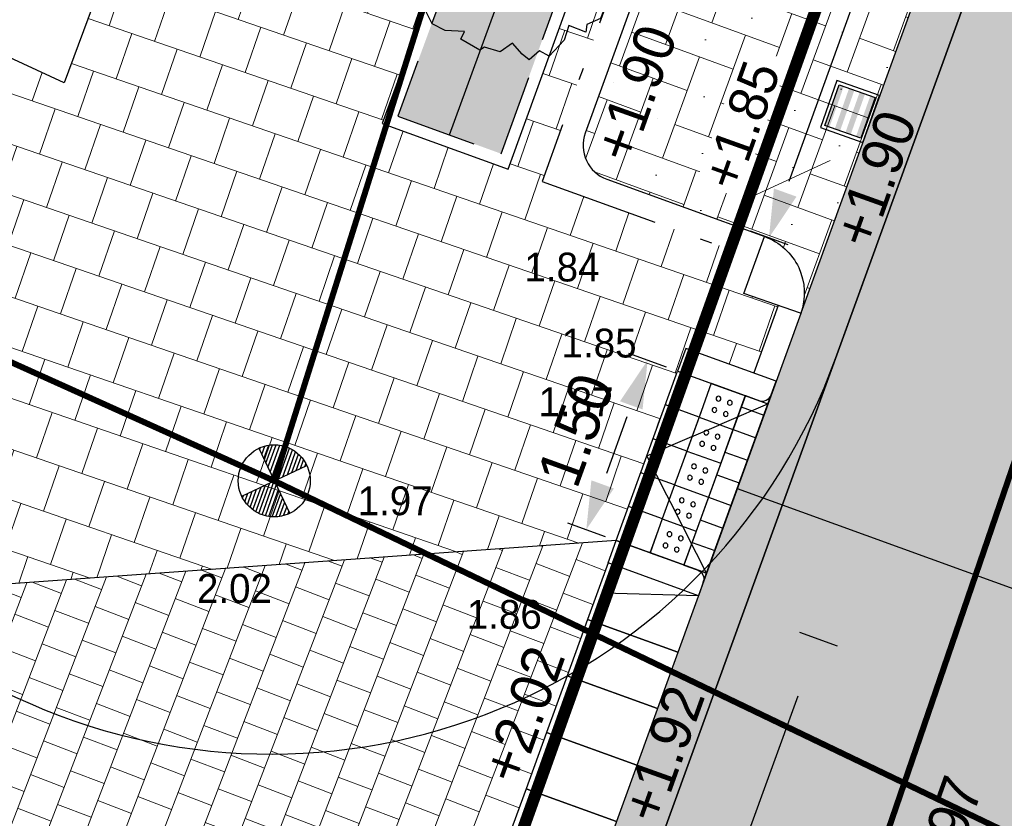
# Model space of a CAD drawing. Header units: metres. Extents: x 134157 to 138734, y 451157 to 455772.
# Tile 433 of 656: x 136546.01 to 136554.21, y 453773.94 to 453780.59. Entities that reach past the tile are written whole.
import ezdxf

# ---------------------------------------------------------------- set-up
doc = ezdxf.new("R2010")
doc.units = ezdxf.units.M
doc.set_wipeout_variables(frame=1)
for name, pattern in [('CENTER__G5', [2.4, 1.5, -0.3, 0.3, -0.3]), ('HIDDEN__G5', [1.125, 0.75, -0.375]), ('TR18X20__G2', [2.6, 1, -0.4, 0, -0.4, 0, -0.4, 0, -0.4])]:
    doc.linetypes.add(name, pattern=pattern)
for name, color, linetype, plot in [('-DR-alg-hulplijnen', 210, 'Continuous', False), ('-DR-alg-hulplijnen bochtstralen uitritconstructies', 210, 'Continuous', False), ('-DR-alg-hulplijnen waterbergende groenvakken', 141, 'Continuous', False)]:
    doc.layers.add(name, color=color, linetype=linetype, plot=plot)
doc.layers.add('-DR-alg-hulplijnen kantverharding asflast nieuwe fietsstraat', color=7, linetype='Continuous', true_color=0xff9429, plot=False)
for name, color, linetype in [('-DR-bs-rio-Dranage bestaand', 253, 'Continuous'), ('-DR-bs-rio-DWA Jutfaseweg', 253, 'Continuous'), ('-DR-bs-rio-inspectieput', 253, 'Continuous'), ('-DR-bs-txt-hoogtemaat', 253, 'Continuous'), ('-DR-nw-gr-solitaire heester', 96, 'Continuous'), ('-DR-nw-maatvoering', 3, 'Continuous'), ('-DR-nw-rio-HWA 160', 170, 'CENTER__G5'), ('-DR-nw-rio-straatkolk parkeervak', 1, 'Continuous'), ('-DR-nw-txt-hoogtemaat', 2, 'Continuous'), ('-DR-nw-vh-band 10x20 ob', 2, 'HIDDEN__G5'), ('-DR-nw-vh-band 18-20x25', 2, 'TR18X20__G2'), ('-DR-nw-vh-band 18-20x25 hoekblok R 0.50 uitwendig', 2, 'Continuous'), ('-DR-nw-vh-band 18-20x25 Inritperronbanden', 2, 'Continuous'), ('-DR-nw-vh-band inritband 800x180x500mm', 2, 'Continuous'), ('-DR-nw-vh-block invalide oprit dubbelklinkers', 252, 'Continuous'), ('-DR-nw-vh-block invalide oprit tegels 300x300x60', 252, 'Continuous'), ('-DR-nw-vh-block oprit Utrecht 80cm diep', 7, 'Continuous'), ('-DR-nw-vh-geleidelijntegels noppentegels 300x300x60', 250, 'Continuous'), ('-DR-nw-vh-kantverharding', 3, 'Continuous'), ('-DR-nw-vh-scheiding erfgrens en bebouwing', 3, 'Continuous'), ('-DR-nw-vh-scheiding verhardingen trottoir', 1, 'Continuous')]:
    doc.layers.add(name, color=color, linetype=linetype)
doc.layers.add('-DR-nw-gr-arc-beplanting', color=7, linetype='Continuous', true_color=0xe5f0e7)
doc.layers.add('-DR-nw-gr-arc-gras', color=7, linetype='Continuous', true_color=0xb5d5a4)
for name, color, linetype, lineweight in [('-DR-nw-rio-HWA 125', 170, 'HIDDEN__G5', 13), ('-DR-nw-vh-arc-dubbelklinkers inritten', 253, 'Continuous', 9), ('-DR-nw-vh-arc-tegels 300x300x45', 253, 'Continuous', 9)]:
    doc.layers.add(name, color=color, linetype=linetype, lineweight=lineweight)
for name, color, linetype, lineweight, true_color in [('-DR-nw-vh-arc-asfalt fietsstraat rood', 7, 'Continuous', 9, 0xdfbfc7), ('-DR-nw-vh-arc-sbs df Drainflow', 7, 'Continuous', 9, 0xb9747c), ('-DR-nw-vh-arc-sbs kf bruinrood rabat halfsteens', 7, 'Continuous', 9, 0xb88485)]:
    doc.layers.add(name, color=color, linetype=linetype, lineweight=lineweight, true_color=true_color)
doc.styles.add('Drong', font='txt', dxfattribs={"height": 1.8})
doc.dimstyles.new('Drong', dxfattribs={"dimtxt": 1.8, "dimasz": 2.5, "dimexe": 0, "dimexo": 0, "dimgap": 0.9, "dimtad": 1, "dimzin": 0, "dimdsep": 46, "dimtxsty": 'Drong', "dimblk": 'dimblk-wit', "dimcen": 0, "dimse1": 1, "dimse2": 1, "dimclrd": 256, "dimclre": 1, "dimclrt": 7, "dimadec": 0, "dimazin": 0, "dimtfac": 1, "dimtmove": 0, "dimatfit": 3, "dimfxl": 1, "dimtolj": 1, "dimtzin": 0, "dimarcsym": 0})
pattern_1 = [(115.335625, (136419.71802, 453326.2367), (-0.223681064, -0.105903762), [0.06, -0.187485]), (205.335625, (136419.71802, 453326.2367), (0.105903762, -0.223681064), [0.06, -0.187485])]

# ---------------------------------------------------------------- blocks, each defined once
blk = doc.blocks.new('*U17')
for points in [[(3.752, 10.3403), (3, 10.6132), (2.8294, 10.1432), (3.5814, 9.8703)], [(3.752, 10.3403), (2.9617, 10.3611), (2.8764, 10.1261)], [(3.5814, 9.8703), (2.8294, 10.1432), (2.6589, 9.6732), (3.4109, 9.4003)], [(2.8764, 10.1261), (2.7059, 9.6561)], [(3.4109, 9.4003), (2.6589, 9.6732), (2.4883, 9.2032), (3.2404, 8.9303)], [(2.7059, 9.6561), (2.5353, 9.1861)], [(3.2404, 8.9303), (2.4883, 9.2032), (2.3178, 8.7331), (3.0698, 8.4603)], [(2.5353, 9.1861), (2.3648, 8.7161)], [(3.0698, 8.4603), (2.3178, 8.7331), (2.1472, 8.2631), (2.8993, 7.9903)], [(2.3648, 8.7161), (2.1942, 8.2461)]]:
    blk.add_lwpolyline(points)
blk = doc.blocks.new('*X91')
at = {"color": 0, "ltscale": 0.5}
for p, q in [((126991, 427696), (127068, 427705)), ((125523, 427437), (125770, 427464)), ((125588, 427540), (125664, 427548)), ((126739, 427381), (127278, 427441)), ((126823, 427486), (127222, 427531)), ((126907, 427591), (127153, 427619)), ((125418, 427137), (126085, 427212)), ((125441, 427236), (125980, 427296)), ((125476, 427335), (125875, 427380)), ((126487, 427065), (127380, 427165)), ((126571, 427170), (127356, 427258)), ((126655, 427276), (127322, 427350)), ((125402, 426944), (126296, 427044)), ((125405, 427040), (126190, 427128)), ((125408, 426849), (126401, 426960)), ((126403, 426960), (127396, 427071)), ((126506, 426876), (127402, 426976)), ((126611, 426791), (127399, 426879)), ((125423, 426755), (126319, 426855)), ((125447, 426661), (126234, 426749)), ((125481, 426569), (126150, 426644)), ((126717, 426707), (127386, 426782)), ((126822, 426623), (127363, 426684)), ((125525, 426478), (126066, 426539)), ((125580, 426389), (125982, 426434)), ((125649, 426301), (125898, 426328)), ((126927, 426539), (127329, 426584)), ((127032, 426455), (127281, 426483)), ((127138, 426371), (127217, 426380)), ((125734, 426214), (125814, 426223))]:
    blk.add_line(p, q, dxfattribs=at)
blk = doc.blocks.new('Inspectieput')
at = {"color": 0, "ltscale": 0.5}
for p, q in [((-0.354, 0.353), (0.353, -0.354)), ((0.353, 0.353), (-0.354, -0.354))]:
    blk.add_line(p, q, dxfattribs=at)
blk.add_circle((0, 0), 0.5, dxfattribs=at)
at = {"color": 0, "ltscale": 0.5, "xscale": 0.0005, "yscale": 0.0005, "zscale": 0.0005, "rotation": 353.5734378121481}
blk.add_blockref('*X91', (-86.699, -205.064), dxfattribs=at)
blk = doc.blocks.new('*U1791')
blk.add_wipeout([(0, 0), (0.1387, -0.266), (-0.1272, -0.4047), (-0.266, -0.1387)])
for points in [[(-0.266, -0.1387), (0, 0)], [(0, 0), (0.1387, -0.266)], [(-0.266, -0.1387), (-0.1272, -0.4047)], [(-0.1272, -0.4047), (0.1387, -0.266)]]:
    blk.add_lwpolyline(points)
at = {"color": 253}
for centre in [(-0.1311, -0.1812), (-0.0424, -0.1349), (0.0038, -0.2236), (-0.0848, -0.2698)]:
    blk.add_circle(centre, 0.02, dxfattribs=at)
blk.add_wipeout([(-0.266, -0.1387), (-0.1272, -0.4047), (-0.3932, -0.5435), (-0.532, -0.2775)])
for points in [[(-0.532, -0.2775), (-0.266, -0.1387)], [(-0.266, -0.1387), (-0.1272, -0.4047)], [(-0.532, -0.2775), (-0.3932, -0.5435)], [(-0.3932, -0.5435), (-0.1272, -0.4047)]]:
    blk.add_lwpolyline(points)
for centre in [(-0.3971, -0.3199), (-0.3084, -0.2737), (-0.3508, -0.4086), (-0.2622, -0.3623)]:
    blk.add_circle(centre, 0.02, dxfattribs=at)
blk.add_wipeout([(-0.532, -0.2775), (-0.3932, -0.5435), (-0.6592, -0.6822), (-0.798, -0.4162)])
for points in [[(-0.798, -0.4162), (-0.532, -0.2775)], [(-0.532, -0.2775), (-0.3932, -0.5435)], [(-0.798, -0.4162), (-0.6592, -0.6822)], [(-0.6592, -0.6822), (-0.3932, -0.5435)]]:
    blk.add_lwpolyline(points)
for centre in [(-0.5744, -0.4124), (-0.6631, -0.4586), (-0.5281, -0.5011), (-0.6168, -0.5473)]:
    blk.add_circle(centre, 0.02, dxfattribs=at)
blk.add_wipeout([(-0.798, -0.4162), (-0.6592, -0.6822), (-0.9252, -0.821), (-1.064, -0.555)])
for points in [[(-1.064, -0.555), (-0.798, -0.4162)], [(-0.798, -0.4162), (-0.6592, -0.6822)], [(-1.064, -0.555), (-0.9252, -0.821)], [(-0.9252, -0.821), (-0.6592, -0.6822)]]:
    blk.add_lwpolyline(points)
for centre in [(-0.8404, -0.5511), (-0.929, -0.5974), (-0.7941, -0.6398), (-0.8828, -0.6861)]:
    blk.add_circle(centre, 0.02, dxfattribs=at)
blk.add_wipeout([(-1.064, -0.555), (-0.9252, -0.821), (-1.1912, -0.9597), (-1.3299, -0.6937)])
for points in [[(-1.3299, -0.6937), (-1.064, -0.555)], [(-1.064, -0.555), (-0.9252, -0.821)], [(-1.3299, -0.6937), (-1.1912, -0.9597)], [(-1.1912, -0.9597), (-0.9252, -0.821)]]:
    blk.add_lwpolyline(points)
for centre in [(-1.195, -0.7361), (-1.1064, -0.6899), (-1.1488, -0.8248), (-1.0601, -0.7786)]:
    blk.add_circle(centre, 0.02, dxfattribs=at)
blk = doc.blocks.new('*U1805')
at = {"layer": '-DR-nw-vh-block invalide oprit dubbelklinkers', "flags": 128}
for points in [[(-0.4018, 0.3586), (0.1098, 1.7686)], [(0.3918, 1.6663), (-0.1198, 0.2562)], [(0.0409, 0.1128), (0.6071, 1.6733)], [(0.3918, 1.6663), (0.5799, 1.5981)], [(0.3577, 1.5723), (0.5457, 1.504)], [(0.2895, 1.3843), (0.4775, 1.316)], [(0.2213, 1.1963), (0.4093, 1.128)], [(0.1531, 1.0082), (0.3411, 0.94)], [(0.0849, 0.8202), (0.2729, 0.752)], [(0.0166, 0.6322), (0.2047, 0.564)], [(-0.0516, 0.4442), (0.1364, 0.376)], [(-0.1198, 0.2562), (0.0682, 0.188)]]:
    blk.add_lwpolyline(points, dxfattribs=at)
at = {"layer": '-DR-nw-vh-block invalide oprit tegels 300x300x60', "flags": 128}
for points in [[(0.0075, 1.4866), (-0.2745, 1.5889)], [(-0.0948, 1.2046), (-0.3768, 1.3069)], [(-0.1971, 0.9226), (-0.4792, 1.0249)], [(-0.2995, 0.6406), (-0.5815, 0.7429)]]:
    blk.add_lwpolyline(points, dxfattribs=at)
at = {"layer": '-DR-nw-vh-geleidelijntegels noppentegels 300x300x60', "xscale": -1, "rotation": 97.67889464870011}
blk.add_blockref('*U1791', (-0.4018, 0.3586), dxfattribs=at)
at = {"layer": '-DR-alg-hulplijnen'}
blk.add_lwpolyline([(-0.6838, 0.4609), (-0.1722, 1.8709), (0.5799, 1.5981), (0.0682, 0.188)], close=True, dxfattribs=at)
for points in [[(0.5799, 1.5981), (0.6481, 1.7861)], [(0.0682, 0.188), (0, 0)]]:
    blk.add_lwpolyline(points, dxfattribs=at)
at = {"layer": '-DR-nw-vh-band 18-20x25 Inritperronbanden'}
for points in [[(0.6071, 1.6733), (0.6481, 1.7861), (-0.104, 2.0589), (-0.1722, 1.8709), (0.5046, 1.6253, 0.414214)], [(0.0409, 0.1128), (0, 0), (-0.752, 0.2729), (-0.6838, 0.4609), (-0.007, 0.2153, -0.414214)]]:
    blk.add_lwpolyline(points, format="xyb", close=True, dxfattribs=at)
at = {"layer": '-DR-nw-vh-scheiding verhardingen trottoir', "flags": 128}
for points in [[(-0.6838, 0.4609), (-0.1722, 1.8709)], [(0.0682, 0.188), (-0.428, 1.1659), (0.5799, 1.5981)]]:
    blk.add_lwpolyline(points, dxfattribs=at)
blk = doc.blocks.new('dimblk-wit')
at = {"color": 7}
blk.add_line((0, -0.3333), (0, 0.3333), dxfattribs=at)
blk.add_solid([(0, 0), (-0.8, 0.2), (-0.8, -0.2)], dxfattribs=at)
blk = doc.blocks.new('*D702')
at = {"layer": '-DR-nw-maatvoering', "lineweight": -2, "transparency": 16777216}
blk.add_line((136552.4176, 453779.2408), (136558.007, 453794.7651), dxfattribs=at)
at = {"layer": 'Defpoints', "color": 0, "transparency": 16777216}
for p in [(136558.1764, 453795.2355), (136558.1764, 453795.2355), (136552.2482, 453778.7704)]:
    blk.add_point(p, dxfattribs=at)
at = {"layer": '-DR-nw-maatvoering', "lineweight": -2, "transparency": 16777216, "xscale": 0.5, "yscale": 0.5, "zscale": 0.5}
for p, rotation in [((136558.1764, 453795.2355), 70.19878553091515), ((136552.2482, 453778.7704), 250.1987855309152)]:
    blk.add_blockref('dimblk-wit', p, dxfattribs=dict(at, rotation=rotation))
at = {"layer": '-DR-nw-maatvoering', "color": 7, "transparency": 16777216, "insert": (136554.8701, 453787.1262), "char_height": 0.36, "attachment_point": 5, "rotation": 70.19879, "style": 'Drong'}
blk.add_mtext('\\A1;17.50', dxfattribs=at)
blk = doc.blocks.new('*D774')
at = {"layer": '-DR-nw-maatvoering', "lineweight": -2, "transparency": 16777216}
blk.add_line((136550.8976, 453776.8106), (136551.0678, 453777.2808), dxfattribs=at)
at = {"layer": 'Defpoints', "color": 0, "transparency": 16777216}
for p in [(136551.238, 453777.7509), (136551.4881, 453777.6603), (136550.9774, 453776.25)]:
    blk.add_point(p, dxfattribs=at)
at = {"layer": '-DR-nw-maatvoering', "lineweight": -2, "transparency": 16777216, "xscale": 0.5, "yscale": 0.5, "zscale": 0.5}
for p, rotation in [((136551.238, 453777.7509), 70.09465014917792), ((136550.7273, 453776.3405), 250.0946501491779)]:
    blk.add_blockref('dimblk-wit', p, dxfattribs=dict(at, rotation=rotation))
at = {"layer": '-DR-nw-maatvoering', "color": 7, "transparency": 16777216, "insert": (136550.6407, 453777.1695), "char_height": 0.36, "attachment_point": 5, "rotation": 70.09465, "style": 'Drong'}
blk.add_mtext('\\A1;1.50', dxfattribs=at)
blk = doc.blocks.new('*D788')
at = {"layer": '-DR-nw-maatvoering', "lineweight": -2, "transparency": 16777216}
blk.add_line((136549.0799, 453765.5559), (136552.4908, 453774.9562), dxfattribs=at)
at = {"layer": 'Defpoints', "color": 0, "transparency": 16777216}
for p in [(136551.5036, 453775.8463), (136552.6613, 453775.4262), (136547.7516, 453765.5059)]:
    blk.add_point(p, dxfattribs=at)
at = {"layer": '-DR-nw-maatvoering', "lineweight": -2, "transparency": 16777216, "xscale": 0.5, "yscale": 0.5, "zscale": 0.5}
for p, rotation in [((136552.6613, 453775.4262), 70.05673076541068), ((136548.9093, 453765.0858), 250.0567307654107)]:
    blk.add_blockref('dimblk-wit', p, dxfattribs=dict(at, rotation=rotation))
at = {"layer": '-DR-nw-maatvoering', "color": 7, "transparency": 16777216, "insert": (136550.4434, 453770.3801), "char_height": 0.36, "attachment_point": 5, "rotation": 70.05673, "style": 'Drong'}
blk.add_mtext('\\A1;11.00', dxfattribs=at)
blk = doc.blocks.new('Solitaire heester')
blk.add_lwpolyline([(-1.738, -4.391), (-2.166, -3.928), (-2.484, -4.007), (-2.465, -3.244), (-3.109, -3.265), (-3.941, -2.905), (-3.868, -2.452), (-4.36, -2.18), (-4.239, -1.823), (-3.951, -1.284), (-4.466, -0.924), (-4.503, -0.249), (-4.693, -0.105), (-4.523, 0.792), (-4.166, 0.751), (-4.409, 1.522), (-4.335, 2.134), (-3.641, 2.854), (-3.727, 3.148), (-3.089, 3.94), (-2.461, 3.914), (-2.205, 4.358), (-1.729, 4.197), (-1.539, 3.974), (-0.893, 4.711), (-0.766, 4.615), (-0.249, 4.811), (0.839, 4.577), (0.75, 4.394), (2.044, 4.064), (2.202, 3.745), (2.886, 3.886), (3.186, 3.598), (3.367, 2.954), (4.16, 2.633), (4.071, 2.213), (4.434, 1.719), (4.306, 1.417), (4.764, 0.573), (4.517, 0.55), (4.767, -0.515), (4.517, -1.491), (3.976, -1.68), (4.023, -2.014), (3.933, -2.752), (3.056, -3.305), (3.102, -3.798), (2.655, -4.416), (2.346, -4.232), (1.877, -4.365), (1.329, -4.18), (0.699, -4.79), (0.406, -4.637), (-0.508, -4.753), (-0.848, -4.267), (-1.476, -4.4), (-1.738, -4.391)])
blk.add_circle((0, 0), 0.15)
blk = doc.blocks.new('*U659')
h = blk.add_hatch(color=256)
h.dxf.hatch_style = 1
h.paths.add_polyline_path([(-0.1585, 0.4663), (-0.1983, 0.4803), (-0.3177, 0.142), (-0.2779, 0.128)])
h.paths.add_polyline_path([(-0.0701, 0.435), (-0.1143, 0.4506), (-0.2337, 0.1124), (-0.1895, 0.0968)])
h.paths.add_polyline_path([(0.0183, 0.4038), (-0.0259, 0.4194), (-0.1453, 0.0812), (-0.1011, 0.0655)])
h.paths.add_polyline_path([(0.1023, 0.3742), (0.0625, 0.3882), (-0.0569, 0.0499), (-0.0172, 0.0359)])
for points in [[(0, 0), (0.1382, 0.3913), (-0.2154, 0.5162), (-0.3536, 0.1249)], [(-0.0172, 0.0359), (-0.3177, 0.142), (-0.1983, 0.4803), (0.1023, 0.3742)]]:
    blk.add_lwpolyline(points, close=True)

msp = doc.modelspace()

# ---------------------------------------------------------------- hatches: boundary and pattern name
at = {"layer": '-DR-nw-gr-arc-beplanting'}
h = msp.add_hatch(color=256, dxfattribs=at)
h.dxf.hatch_style = 1
h.paths.add_polyline_path([(136550.0173, 453779.4706), (136556.0546, 453796.1091), (136555.2734, 453796.3926), (136549.1571, 453779.7827)])
at = {"layer": '-DR-nw-gr-arc-gras', "transparency": 33554687}
h = msp.add_hatch(dxfattribs=at)
h.set_pattern_fill('AGR-BOLLEN', color=256, scale=0.1, pattern_type=2)
h.set_pattern_definition(pattern_1)
edge = h.paths.add_edge_path()
edge.add_arc((-7000776.8095, 3043164.5676), 7592527.9974, 340.05675056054, 340.05722562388)
edge.add_line((136455.7816, 453494.2543), (136455.1236, 453494.4934))
edge.add_arc((380495.2224, 364992.5484), 259592.3036, 160.066656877, 160.080445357)
edge.add_line((136433.8323, 453435.7615), (136433.8135, 453435.7683))
edge.add_line((136433.8135, 453435.7683), (136432.1795, 453431.2551))
edge.add_line((136432.1795, 453431.2551), (136432.1983, 453431.2483))
edge.add_line((136432.1983, 453431.2483), (136431.6776, 453429.8696))
edge.add_line((136431.6776, 453429.8696), (136432.3364, 453429.6312))
edge.add_line((136432.3364, 453429.6312), (136434.3093, 453435.0766))
h = msp.add_hatch(dxfattribs=at)
h.set_pattern_fill('AGR-BOLLEN', color=256, scale=0.1, pattern_type=2)
h.set_pattern_definition(pattern_1)
edge = h.paths.add_edge_path()
edge.add_line((136644.2753, 454017.4218), (136643.9351, 454016.4815))
edge.add_line((136643.9351, 454016.4815), (136643.8839, 454016.3403))
edge.add_line((136643.8839, 454016.3403), (136644.5422, 454016.1017))
edge.add_arc((1711333.9831, -116117.4265), 1674723.5818, 160.0956720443, 160.0966573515, ccw=False)
edge.add_line((136654.3469, 454043.1813), (136653.6889, 454043.4199))
edge.add_line((136653.6889, 454043.4199), (136653.6378, 454043.279))
edge.add_line((136653.6378, 454043.279), (136653.2975, 454042.3387))
edge.add_line((136653.2975, 454042.3387), (136644.2753, 454017.4218))
h = msp.add_hatch(dxfattribs=at)
h.set_pattern_fill('AGR-BOLLEN', color=256, scale=0.1, pattern_type=2)
h.set_pattern_definition(pattern_1)
edge = h.paths.add_edge_path()
edge.add_line((136517.4591, 453661.303), (136517.6003, 453660.9676))
edge.add_line((136517.6003, 453660.9676), (136518.0305, 453659.9461))
edge.add_line((136518.0305, 453659.9461), (136563.6427, 453785.6517))
edge.add_arc((136564.5828, 453785.3106), 1, 70.05673, 160.05673, ccw=False)
edge.add_line((136564.9239, 453786.2507), (136568.9935, 453784.774))
edge.add_line((136568.9935, 453784.774), (136568.1806, 453782.4857))
edge.add_line((136568.1806, 453782.4857), (136569.123, 453782.151))
edge.add_line((136569.123, 453782.151), (136571.7691, 453781.2933))
edge.add_line((136571.7691, 453781.2933), (136570.8113, 453785.0833))
edge.add_arc((136568.9692, 453784.6178), 1.9, 14.18261, 70.33563)
edge.add_line((136569.6086, 453786.407), (136565.5085, 453787.8721))
edge.add_arc((136564.8604, 453786.086), 1.9, 70.05859, 160.33515)
edge.add_line((136563.0712, 453786.7254), (136562.6959, 453785.6808))
edge.add_line((136562.6959, 453785.6808), (136562.6035, 453785.7138))
edge.add_line((136562.6035, 453785.7138), (136517.4591, 453661.303))
at = {"layer": '-DR-nw-vh-arc-asfalt fietsstraat rood', "transparency": 33554687}
h = msp.add_hatch(color=256, dxfattribs=at)
h.dxf.hatch_style = 1
edge = h.paths.add_edge_path()
edge.add_arc((137987.7467, 453337.2025), 1495.4, 160.0946501, 161.034726)
edge.add_arc((135150.5996, 454312.1876), 1504.6, 340.0567308, 341.034726, ccw=False)
edge.add_line((136564.9699, 453798.9843), (136431.2486, 453430.448))
edge.add_line((136431.2486, 453430.448), (136427.2999, 453431.8791))
edge.add_line((136427.2999, 453431.8791), (136429.6487, 453438.3572))
edge.add_line((136429.6487, 453438.3572), (136561.0218, 453800.4169))
edge.add_arc((135150.5996, 454312.1876), 1500.4, 340.0567308, 341.034726)
edge.add_line((136569.5514, 453824.5651), (136577.7383, 453847.7674))
edge.add_line((136577.7383, 453847.7674), (136586.3288, 453871.4915))
edge.add_line((136586.3288, 453871.4915), (136590.2291, 453869.9266))
edge.add_line((136590.2291, 453869.9266), (136581.6874, 453846.3374))
at = {"layer": '-DR-nw-vh-arc-dubbelklinkers inritten'}
h = msp.add_hatch(dxfattribs=at)
h.set_pattern_fill('AVH-TEGEL_200X200_HALFST', color=256, scale=1.5, angle=159, pattern_type=2)
h.set_pattern_definition([(159, (0, 0), (-0.33382932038, -0.03252667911), [0.3, -0.3]), (249, (0, 0), (0.28007412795, -0.10751038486), [])])
h.paths.add_polyline_path([(136549.8849, 453773.2422), (136550.0555, 453773.7122), (136550.226, 453774.1822), (136550.3966, 453774.6522), (136550.5671, 453775.1223), (136550.7377, 453775.5923), (136550.9082, 453776.0623), (136550.9764, 453776.2503), (136544.4974, 453775.7856), (136544.2847, 453775.3331), (136544.072, 453774.8806), (136543.8594, 453774.4281), (136543.6467, 453773.9755), (136543.434, 453773.523), (136543.2214, 453773.0705), (136543.0087, 453772.618), (136542.796, 453772.1655), (136542.5834, 453771.7129), (136542.3707, 453771.2604), (136547.1562, 453765.722), (136547.3268, 453766.192), (136547.4973, 453766.662), (136547.6678, 453767.132), (136547.8384, 453767.602), (136548.0089, 453768.072), (136548.1795, 453768.542), (136548.35, 453769.0121), (136548.5206, 453769.4821), (136548.6911, 453769.9521), (136548.8617, 453770.4221), (136549.0322, 453770.8921), (136549.2028, 453771.3621), (136549.3733, 453771.8322), (136549.5438, 453772.3022), (136549.7144, 453772.7722)])
at = {"layer": '-DR-nw-vh-arc-sbs df Drainflow'}
h = msp.add_hatch(dxfattribs=at)
h.set_pattern_fill('AVH-SBS_KEIFORMAAT_ELLEBOOG_01', color=256, scale=3, angle=250, pattern_type=2)
h.set_pattern_definition([(250, (0, 0), (0.38451382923, 0.17930174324), [0.9, -0.3]), (340, (-0.2052, -0.56382), (0.38451382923, 0.17930174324), [0.9, -0.3]), (250, (0.03835, -0.3332), (0.38451382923, 0.17930174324), [0, -1.2]), (250, (0.0254, -0.80738), (0.38451382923, 0.17930174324), [0, -1.2])])
h.paths.add_polyline_path([(136558.1825, 453795.2306), (136556.8665, 453795.7081, 0.414214), (136556.4822, 453795.5284), (136550.7178, 453779.6419, 0.414214), (136550.8974, 453779.2576), (136552.2115, 453778.7808, -0.413072), (136552.5117, 453778.142), (136558.8231, 453795.53, -0.414148)])
at = {"layer": '-DR-nw-vh-arc-sbs kf bruinrood rabat halfsteens', "transparency": 33554687}
h = msp.add_hatch(color=256, dxfattribs=at)
h.dxf.hatch_style = 1
edge = h.paths.add_edge_path()
edge.add_line((136459.8252, 453521.5225), (136459.4492, 453521.659))
edge.add_line((136459.4492, 453521.659), (136466.3562, 453540.6946))
edge.add_line((136466.3562, 453540.6946), (136466.8679, 453542.1046))
edge.add_line((136466.8679, 453542.1046), (136467.0384, 453542.5747))
edge.add_line((136467.0384, 453542.5747), (136467.2089, 453543.0447))
edge.add_line((136467.2089, 453543.0447), (136467.3795, 453543.5147))
edge.add_line((136467.3795, 453543.5147), (136467.55, 453543.9847))
edge.add_line((136467.55, 453543.9847), (136467.7206, 453544.4547))
edge.add_line((136467.7206, 453544.4547), (136467.8911, 453544.9247))
edge.add_line((136467.8911, 453544.9247), (136468.0617, 453545.3948))
edge.add_line((136468.0617, 453545.3948), (136468.2322, 453545.8648))
edge.add_line((136468.2322, 453545.8648), (136468.4028, 453546.3348))
edge.add_line((136468.4028, 453546.3348), (136468.5733, 453546.8048))
edge.add_line((136468.5733, 453546.8048), (136468.7439, 453547.2748))
edge.add_line((136468.7439, 453547.2748), (136468.9144, 453547.7448))
edge.add_line((136468.9144, 453547.7448), (136469.0849, 453548.2148))
edge.add_line((136469.0849, 453548.2148), (136469.2555, 453548.6849))
edge.add_line((136469.2555, 453548.6849), (136496.5226, 453623.832))
edge.add_line((136496.5226, 453623.832), (136532.644, 453723.3812))
edge.add_line((136532.644, 453723.3812), (136552.5129, 453778.1395))
edge.add_line((136552.5129, 453778.1395), (136560.6458, 453800.5533))
edge.add_arc((135150.5996, 454312.1876), 1500, 340.0567308, 341.034726)
edge.add_arc((137987.7467, 453337.2025), 1500, 160.0946501, 161.034726, ccw=False)
edge.add_line((136577.3622, 453847.9036), (136585.9525, 453871.6277))
edge.add_line((136585.9525, 453871.6277), (136586.3288, 453871.4915))
edge.add_line((136586.3288, 453871.4915), (136577.7383, 453847.7674))
edge.add_arc((137987.7467, 453337.2025), 1499.6, 160.0946501, 161.034726)
edge.add_arc((135150.5996, 454312.1876), 1500.4, 340.0567308, 341.034726, ccw=False)
edge.add_line((136561.0218, 453800.4169), (136552.8947, 453778.0188))
edge.add_line((136552.8947, 453778.0188), (136533.0499, 453723.3273))
edge.add_line((136533.0499, 453723.3273), (136496.9029, 453623.7074))
edge.add_line((136496.9029, 453623.7074), (136469.6315, 453548.5484))
edge.add_line((136469.6315, 453548.5484), (136459.8252, 453521.5225))
at = {"layer": '-DR-nw-vh-arc-tegels 300x300x45'}
h = msp.add_hatch(dxfattribs=at)
h.set_pattern_fill('AVH-TEGEL_200X200_HALFST', color=256, scale=2, angle=71, pattern_type=2)
h.set_pattern_definition([(71, (0, 0), (-0.05887645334, 0.44332106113), [0.4, -0.4]), (161, (0, 0), (-0.13022726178, -0.37820743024), [])])
h.paths.add_polyline_path([(136556.1827, 453796.169), (136550.0772, 453779.3424), (136549.0285, 453779.723), (136555.2139, 453796.5205)], flags=16)
h.paths.add_polyline_path([(136555.2734, 453796.3926), (136556.0546, 453796.1091), (136550.0173, 453779.4706), (136549.1571, 453779.7827)], flags=0)
h.paths.add_polyline_path([(136554.0682, 453800.7233), (136553.548, 453799.347), (136546.3801, 453780.0599), (136545.9257, 453780.2705), (136544.7296, 453777.6905), (136543.9543, 453776.0408), (136544.4974, 453775.7856), (136550.9764, 453776.2503), (136551.4881, 453777.6603), (136551.5563, 453777.8484), (136552.1203, 453777.6437), (136552.3245, 453778.2066), (136552.0389, 453778.3051), (136552.1433, 453778.5928), (136550.3592, 453779.2401), (136556.4647, 453796.0667), (136558.2508, 453795.4186), (136558.3531, 453795.7007), (136558.6351, 453795.5983), (136559.7466, 453798.6614), (136559.4619, 453798.7647)])

# ---------------------------------------------------------------- linework, layer by layer
at = {"layer": '-DR-alg-hulplijnen bochtstralen uitritconstructies', "flags": 128}
msp.add_lwpolyline([(136540.0973, 453777.7083), (136545.9759, 453774.9456, 0.441199), (136552.8027, 453777.7654), (136556.7242, 453788.5727)], format="xyb", dxfattribs=at)
msp.add_lwpolyline([(136551.9843, 453776.6824), (136557.6244, 453774.6359)], dxfattribs=at)
at = {"layer": '-DR-alg-hulplijnen waterbergende groenvakken', "flags": 128}
msp.add_lwpolyline([(136549.5872, 453779.6266), (136555.664, 453796.2508)], dxfattribs=at)
at = {"layer": '-DR-bs-rio-Dranage bestaand', "const_width": 0.05, "flags": 128}
for points in [[(136548.1291, 453776.7464), (136497.019, 453799.79)], [(136548.129, 453776.746), (136554.105, 453795.712)], [(136562.404, 453769.898), (136548.1291, 453776.7464)]]:
    msp.add_lwpolyline(points, dxfattribs=at)
at = {"layer": '-DR-bs-rio-DWA Jutfaseweg', "const_width": 0.05, "flags": 128}
msp.add_lwpolyline([(136551.5923, 453769.0301), (136570.9673, 453825.5341)], dxfattribs=at)
at = {"layer": '-DR-nw-vh-band 10x20 ob', "ltscale": 0.9}
msp.add_lwpolyline([(136550.0173, 453779.4706), (136556.0546, 453796.1091), (136555.2734, 453796.3926), (136549.1571, 453779.7827)], close=True, dxfattribs=at)
at = {"layer": '-DR-nw-vh-band 18-20x25'}
for points in [[(136558.2508, 453795.4186), (136556.4647, 453796.0667), (136550.3592, 453779.2401), (136552.1433, 453778.5928)], [(136552.3245, 453778.2066), (136552.1214, 453777.6468)]]:
    msp.add_lwpolyline(points, dxfattribs=at)
at = {"layer": '-DR-nw-vh-band 18-20x25 hoekblok R 0.50 uitwendig'}
msp.add_lwpolyline([(136552.5117, 453778.142), (136552.0389, 453778.3051), (136552.2115, 453778.7808)], dxfattribs=at)
at = {"layer": '-DR-nw-vh-kantverharding'}
msp.add_line((136552.5129, 453778.1395), (136514.8732, 453674.4056), dxfattribs=at)
for points in [[(136363.7281, 453256.8013), (136363.7665, 453256.9101), (136377.1193, 453291.1651), (136389.0242, 453324.8767, -0.002152), (136429.6487, 453438.3572), (136561.0218, 453800.4169, 0.004267), (136569.5514, 453824.5651, -0.004102), (136577.7383, 453847.7674), (136586.3288, 453871.4915), (136585.9525, 453871.6277)], [(136569.1732, 453824.6951, -0.004267), (136560.6458, 453800.5533), (136558.8231, 453795.5301, -0.414214), (136558.1825, 453795.2306), (136556.8665, 453795.7081, 0.414214), (136556.4822, 453795.5284), (136550.7178, 453779.6419, 0.414214), (136550.8974, 453779.2576), (136552.2135, 453778.7801, -0.414214), (136552.5129, 453778.1395)]]:
    msp.add_lwpolyline(points, format="xyb", dxfattribs=at)
msp.add_lwpolyline([(136550.0772, 453779.3424), (136556.1827, 453796.169), (136555.2139, 453796.5205), (136549.0285, 453779.723)], close=True, dxfattribs=at)
msp.add_lwpolyline([(136558.8231, 453795.53), (136552.5136, 453778.1414)], dxfattribs=at)
at = {"layer": '-DR-nw-vh-scheiding erfgrens en bebouwing', "flags": 128}
msp.add_lwpolyline([(136558.0866, 453823.4484), (136564.493, 453820.853), (136562.7984, 453816.6369), (136562.6121, 453816.7119), (136559.3221, 453808.5699), (136559.5171, 453808.4919), (136557.9451, 453804.5559), (136557.9641, 453804.5099), (136556.0751, 453803.7219), (136554.5421, 453801.9769), (136553.548, 453799.347), (136546.3801, 453780.0599), (136543.5364, 453781.3782)], dxfattribs=at)
at = {"layer": '-DR-nw-vh-scheiding verhardingen trottoir'}
msp.add_lwpolyline([(136550.9764, 453776.2503), (136544.4974, 453775.7856)], dxfattribs=at)

# ---------------------------------------------------------------- block references
at = {"layer": '-DR-bs-rio-inspectieput', "xscale": 0.6, "yscale": 0.6, "zscale": 0.001, "rotation": 70.33562535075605}
msp.add_blockref('Inspectieput', (136548.1291, 453776.7464, 1.977), dxfattribs=at)
at = {"layer": '-DR-nw-gr-solitaire heester', "xscale": 0.2, "yscale": 0.2, "zscale": 0.2, "rotation": 70.17551579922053}
msp.add_blockref('Solitaire heester', (136550.1383, 453781.2212), dxfattribs=at)
at = {"layer": '-DR-nw-rio-straatkolk parkeervak'}
msp.add_blockref('*U659', (136553.0299, 453779.5642), dxfattribs=at)
at = {"layer": '-DR-nw-vh-band inritband 800x180x500mm'}
msp.add_blockref('*U17', (136547.9082, 453765.4491), dxfattribs=at)

# ---------------------------------------------------------------- texts
at = {"layer": '-DR-bs-txt-hoogtemaat', "color": 253, "char_height": 0.24, "attachment_point": 7, "style": 'Drong'}
for s, insert in [('1.84', (136550.2123, 453778.403, 1.836)), ('1.97', (136548.8233, 453776.457, 1.968)), ('2.02', (136547.485, 453775.727, 2.018)), ('1.86', (136549.7323, 453775.511, 1.865))]:
    msp.add_mtext(s, dxfattribs=dict(at, insert=insert))
at = {"layer": '-DR-nw-txt-hoogtemaat', "style": 'Drong'}
for s, p in [('+1.90', (136551.1023, 453779.3757)), ('+1.90', (136553.0972, 453778.6628)), ('+2.02', (136550.1695, 453774.2024)), ('+1.92', (136551.3333, 453773.8735)), ('+1.97', (136553.6492, 453773.1198))]:
    msp.add_text(s, height=0.34, rotation=70.33563, dxfattribs=at).set_placement(p)

# ---------------------------------------------------------------- dimensions: what is measured, and where the dimension line sits
at = {"layer": '-DR-nw-maatvoering'}
dim = msp.add_aligned_dim(p1=(136552.2482, 453778.7704), p2=(136558.1764, 453795.2355), distance=0, dimstyle='Drong', dxfattribs=at)
dim.commit()
dim.dimension.update_dxf_attribs({"geometry": '*D702', "text_midpoint": (136554.8701, 453787.1262)})

# ---------------------------------------------------------------- next in the draw order: block references
at = {"layer": '-DR-nw-vh-block oprit Utrecht 80cm diep'}
msp.add_blockref('*U1805', (136551.6602, 453775.7894), dxfattribs=at)

# ---------------------------------------------------------------- next in the draw order: linework, layer by layer
at = {"layer": '-DR-alg-hulplijnen kantverharding asflast nieuwe fietsstraat'}
msp.add_lwpolyline([(136615.5575, 453953.7113), (136612.5988, 453946.9774), (136593.3968, 453893.9481), (136588.98, 453881.7567), (136586.9297, 453874.6505, -0.015888), (136585.9525, 453871.6277), (136586.3288, 453871.4915), (136577.7383, 453847.7674, 0.004102), (136569.5514, 453824.5651, -0.004267), (136561.0218, 453800.4169), (136429.6487, 453438.3572, 0.002152), (136389.0242, 453324.8767), (136377.1193, 453291.1651), (136363.7665, 453256.9101), (136363.7281, 453256.8013)], format="xyb", dxfattribs=at)
at = {"layer": '-DR-nw-rio-HWA 160', "const_width": 0.1, "flags": 128}
msp.add_lwpolyline([(136544.1354, 453756.8681), (136555.1283, 453787.6398)], dxfattribs=at)

# ---------------------------------------------------------------- next in the draw order: texts
at = {"layer": '-DR-bs-txt-hoogtemaat', "color": 253, "char_height": 0.24, "attachment_point": 7, "style": 'Drong'}
for s, insert in [('1.85', (136550.5213, 453777.77, 1.854)), ('1.87', (136550.3293, 453777.281, 1.866))]:
    msp.add_mtext(s, dxfattribs=dict(at, insert=insert))

# ---------------------------------------------------------------- next in the draw order: dimensions: what is measured, and where the dimension line sits
at = {"layer": '-DR-nw-maatvoering'}
for p1, p2, distance, picture, middle in [((136550.9774, 453776.25), (136551.4881, 453777.6603), 0.2659, '*D774', (136550.6407, 453777.1695)), ((136547.7516, 453765.5059), (136551.5036, 453775.8463), -1.2316, '*D788', (136550.4434, 453770.3801))]:
    dim = msp.add_aligned_dim(p1=p1, p2=p2, distance=distance, dimstyle='Drong', override={"dimtfill": 0}, dxfattribs=at)
    dim.commit()
    dim.dimension.update_dxf_attribs({"geometry": picture, "text_midpoint": middle})

# ---------------------------------------------------------------- next in the draw order: texts
at = {"layer": '-DR-nw-txt-hoogtemaat', "insert": (136551.683, 453779.2517), "char_height": 0.32, "width": 1.147889, "attachment_point": 1, "rotation": 70.33563, "style": 'Drong', "bg_fill": 3, "box_fill_scale": 1.1, "bg_fill_color": 256, "bg_fill_transparency": 0}
msp.add_mtext('+1.85', dxfattribs=at)

# ---------------------------------------------------------------- next in the draw order: linework, layer by layer
at = {"layer": '-DR-alg-hulplijnen kantverharding asflast nieuwe fietsstraat'}
msp.add_lwpolyline([(136615.5575, 453953.7113), (136612.5988, 453946.9774), (136593.3968, 453893.9481), (136588.98, 453881.7567), (136586.9297, 453874.6505, -0.015888), (136585.9525, 453871.6277), (136586.3288, 453871.4915), (136577.7383, 453847.7674, 0.004102), (136569.5514, 453824.5651, -0.004267), (136561.0218, 453800.4169), (136429.6487, 453438.3572, 0.002152), (136389.0242, 453324.8767), (136377.1193, 453291.1651), (136363.7665, 453256.9101), (136359.0795, 453243.6376)], format="xyb", dxfattribs=at)
at = {"layer": '-DR-nw-rio-HWA 125', "flags": 128}
msp.add_lwpolyline([(136552.0773, 453779.0992), (136552.7814, 453779.4262), (136552.8546, 453779.6261)], dxfattribs=at)
at = {"layer": '-DR-nw-vh-kantverharding'}
msp.add_lwpolyline([(136359.0795, 453243.6376), (136363.7665, 453256.9101), (136377.1193, 453291.1651), (136389.0242, 453324.8767, -0.002152), (136429.6487, 453438.3572), (136561.0218, 453800.4169, 0.004267), (136569.5514, 453824.5651, -0.004102), (136577.7383, 453847.7674), (136586.3288, 453871.4915), (136585.9525, 453871.6277)], format="xyb", dxfattribs=at)

doc.saveas('drawing.dxf')
